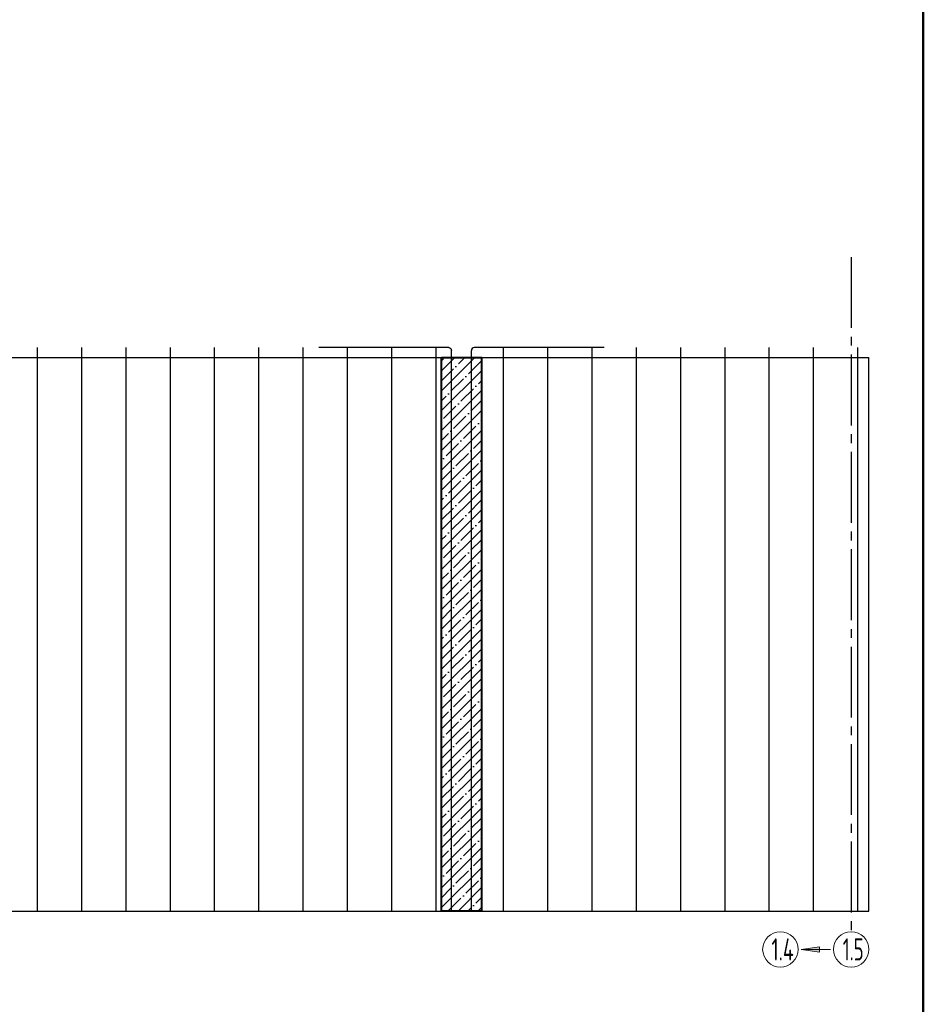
# Model space of a CAD drawing. Header units: millimetres. Extents: x -49773 to 2322955, y -3321 to 58485.
# Tile 557 of 580: x 2207253 to 2217455, y 25986 to 37105. Entities that reach past the tile are written whole.
import ezdxf

# ---------------------------------------------------------------- set-up
doc = ezdxf.new("R2010")
doc.units = ezdxf.units.MM
doc.linetypes.add('______5', pattern=[1100, 800, -100, 100, -100])
for name, color, linetype, lineweight in [('Standard', 7, 'Continuous', 25), ('Арм.стержн. вертикальными 1', 22, 'Continuous', 35), ('Основная', 7, 'Continuous', 40), ('Стена_ общее', 7, 'Continuous', 35)]:
    doc.layers.add(name, color=color, linetype=linetype, lineweight=lineweight)
doc.layers.add('Осевая линия_ общее', color=7, linetype='______5', lineweight=13, true_color=0xa0a0a0)
doc.styles.add('ISOCPEUR', font='txt')

msp = doc.modelspace()

# ---------------------------------------------------------------- hatches: boundary and pattern name
h = msp.add_hatch()
h.set_pattern_fill('ANSI35', color=254, scale=25)
h.set_pattern_definition([(45, (1508715.61, 62403.47), (-112.2532, 112.2532), []), (45, (1508827.87, 62403.47), (-112.2532, 112.2532), [198.4375, -39.6875, 0, -39.6875])])
h.paths.add_polyline_path([(2212016, 27039.3), (2212016, 33289.3), (2212466, 33289.3), (2212466, 27039.3)])
at = {"layer": 'Осевая линия_ общее', "linetype": 'Continuous', "lineweight": 13, "transparency": 33554687}
msp.add_hatch(color=7, dxfattribs=at).paths.add_polyline_path([(2216284.3, 26636), (2216074.3, 26606), (2216284.3, 26576)])

# ---------------------------------------------------------------- linework, layer by layer
msp.add_line((2216841, 27039.3), (2216841, 33289.3))
at = {"layer": 'Standard', "color": 7, "linetype": 'Continuous', "lineweight": 50, "transparency": 33554687}
msp.add_lwpolyline([(2160554.9, 47724.7), (2217454.9, 47724.7), (2217454.9, 6724.7), (2160554.9, 6724.7), (2160554.9, 47724.7)], close=True, dxfattribs=at)
at = {"layer": 'Арм.стержн. вертикальными 1', "color": 4, "linetype": 'Continuous', "lineweight": 25, "transparency": 33554687}
for p, q in [((2207453.5, 27039.3), (2207453.5, 33401.8)), ((2207953.5, 27039.3), (2207953.5, 33401.8)), ((2208453.5, 27039.3), (2208453.5, 33401.8)), ((2208953.5, 27039.3), (2208953.5, 33401.8)), ((2209453.5, 27039.3), (2209453.5, 33401.8)), ((2209953.5, 27039.3), (2209953.5, 33401.8)), ((2210453.5, 27039.3), (2210453.5, 33401.8)), ((2212097.2, 33401.8), (2210628.4, 33401.8)), ((2210953.5, 27039.3), (2210953.5, 33401.8)), ((2211453.5, 27039.3), (2211453.5, 33401.8)), ((2211953.5, 27039.3), (2211953.5, 33401.8)), ((2212128.4, 27039.3), (2212128.4, 33370.5)), ((2212352.3, 27039.3), (2212352.3, 33370.5)), ((2213852.3, 33401.8), (2212383.5, 33401.8)), ((2212716, 27039.3), (2212716, 33401.8)), ((2213216, 27039.3), (2213216, 33401.8)), ((2213716, 27039.3), (2213716, 33401.8)), ((2214216, 27039.3), (2214216, 33401.8)), ((2214716, 27039.3), (2214716, 33401.8)), ((2215216, 27039.3), (2215216, 33401.8)), ((2215716, 27039.3), (2215716, 33401.8)), ((2216216, 27039.3), (2216216, 33401.8)), ((2216716, 27039.3), (2216716, 33401.8))]:
    msp.add_line(p, q, dxfattribs=at)
at = {"layer": 'Арм.стержн. вертикальными 1', "color": 4, "linetype": 'Continuous', "lineweight": 25, "transparency": 33554687, "extrusion": (0, 0, -1)}
msp.add_arc((-2212097.2, 33370.5), 31.2, 90, 180, dxfattribs=at)
at = {"layer": 'Арм.стержн. вертикальными 1', "color": 4, "linetype": 'Continuous', "lineweight": 25, "transparency": 33554687}
msp.add_arc((2212383.5, 33370.5), 31.2, 90, 180, dxfattribs=at)
at = {"layer": 'Осевая линия_ общее', "color": 253, "linetype": '______5', "lineweight": -3, "true_color": 0xa0a0a0, "transparency": 33554687}
msp.add_line((2216641, 34424.3), (2216641, 26806), dxfattribs=at)
at = {"layer": 'Осевая линия_ общее', "color": 7, "linetype": 'Continuous', "lineweight": 13, "transparency": 33554687}
for p, q in [((2216284.3, 26636), (2216074.3, 26606)), ((2216407.7, 26606), (2216074.3, 26606)), ((2216074.3, 26606), (2216074.3, 26606)), ((2216074.3, 26606), (2216074.3, 26606)), ((2216074.3, 26606), (2216074.3, 26606)), ((2216074.3, 26606), (2216284.3, 26576)), ((2216284.3, 26576), (2216284.3, 26636)), ((2216284.3, 26606), (2216299.3, 26606))]:
    msp.add_line(p, q, dxfattribs=at)
for centre in [(2215841, 26606), (2216641, 26606)]:
    msp.add_circle(centre, 200, dxfattribs=at)
at = {"layer": 'Основная'}
msp.add_lwpolyline([(2212016, 33289.3), (2212466, 33289.3), (2212466, 27039.3), (2212016, 27039.3)], close=True, dxfattribs=at)
at = {"layer": 'Стена_ общее', "color": 7, "linetype": 'Continuous', "lineweight": 25, "transparency": 33554687}
for p, q in [((2194991, 33289.3), (2216841, 33289.3)), ((2194991, 27039.3), (2216841, 27039.3))]:
    msp.add_line(p, q, dxfattribs=at)

# ---------------------------------------------------------------- texts
at = {"layer": 'Standard', "color": 7, "linetype": 'Continuous', "lineweight": 25, "transparency": 33554687, "char_height": 250, "attachment_point": 7, "style": 'ISOCPEUR'}
for s, insert, width in [('{\\W0.6500;1.4}', (2215740.7, 26481), 261.763), ('{\\W0.6200;1.5}', (2216545.3, 26481), 217.601)]:
    msp.add_mtext(s, dxfattribs=dict(at, insert=insert, width=width))

doc.saveas('drawing.dxf')
